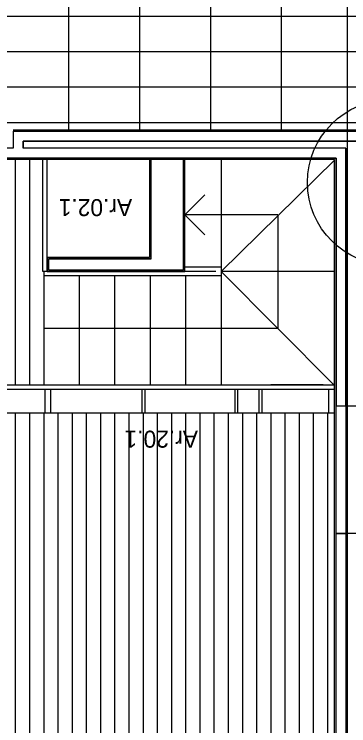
# Model space of a CAD drawing. Extents: x 1248 to 1356, y -443 to -224.
# Drawn here: x 1343.14 to 1345.49, y -244.43 to -239.41 of the extents above; entities that cross this region are included whole.
import ezdxf

# ---------------------------------------------------------------- set-up
doc = ezdxf.new("R2010")
doc.units = 0
for name, color, linetype in [('corte', 7, 'Continuous'), ('estereoctomias', 7, 'Continuous'), ('ind-pormenores', 7, 'Continuous'), ('Level 1', 7, 'Continuous'), ('Level 10', 7, 'Continuous'), ('Level 13', 7, 'Continuous'), ('Level 2', 7, 'Continuous'), ('Level 40', 7, 'Continuous'), ('revestimentos', 7, 'Continuous'), ('vermelhos-cont', 7, 'Continuous')]:
    doc.layers.add(name, color=color, linetype=linetype)

msp = doc.modelspace()

# ---------------------------------------------------------------- linework, layer by layer
at = {"layer": 'corte'}
for p, q in [((1345.884, -240.304), (1343.199, -240.304)), ((1345.474, -240.354), (1345.474, -246.734)), ((1345.404, -240.424), (1345.404, -240.954))]:
    msp.add_line(p, q, dxfattribs=at)
msp.add_lwpolyline([(1345.634, -243.0713), (1345.404, -243.0713), (1345.404, -242.1713), (1345.634, -242.1713)], close=True, dxfattribs=at)
at = {"layer": 'estereoctomias'}
for points in [[(1345.954, -240.884), (1345.954, -240.234), (1343.129, -240.234), (1343.129, -240.354), (1342.299, -240.354), (1342.299, -240.139), (1342.229, -240.139), (1342.229, -240.424), (1345.404, -240.424), (1345.404, -242.1713), (1345.474, -242.1713), (1345.474, -240.354), (1343.199, -240.354), (1343.199, -240.304), (1345.5237, -240.304), (1345.884, -240.304), (1345.884, -240.884)], [(1344.3311, -240.424), (1344.3311, -241.214), (1343.3811, -241.214), (1343.3811, -241.134), (1344.1011, -241.134), (1344.1011, -240.424)], [(1345.404, -245.8713), (1345.404, -243.0713), (1345.474, -243.0713), (1345.474, -245.8713)]]:
    msp.add_lwpolyline(points, close=True, dxfattribs=at)
at = {"layer": 'ind-pormenores'}
msp.add_circle((1345.7869, -240.5951), 0.5842, dxfattribs=at)
at = {"layer": 'Level 1'}
for p, q in [((1343.129, -240.234), (1345.954, -240.234)), ((1343.199, -240.304), (1343.199, -240.354)), ((1345.474, -240.354), (1343.199, -240.354)), ((1345.404, -240.424), (1342.229, -240.424)), ((1344.0989, -240.424), (1344.0989, -241.134)), ((1344.3289, -241.214), (1344.3289, -240.424)), ((1345.404, -246.584), (1345.404, -240.424)), ((1344.0989, -241.134), (1343.3789, -241.134)), ((1343.3789, -241.134), (1343.3789, -241.214)), ((1343.3789, -241.214), (1344.3289, -241.214))]:
    msp.add_line(p, q, dxfattribs=at)
at = {"layer": 'Level 10'}
for p, q in [((1343.5183, -238.624), (1343.5183, -240.224)), ((1344.0183, -238.624), (1344.0183, -240.224)), ((1344.5183, -238.624), (1344.5183, -240.224)), ((1345.0183, -238.624), (1345.0183, -240.224)), ((1347.9933, -239.424), (1315.7633, -239.424)), ((1347.9933, -239.674), (1315.7633, -239.674)), ((1347.9933, -239.924), (1315.7633, -239.924)), ((1347.9933, -240.174), (1343.074, -240.174)), ((1343.144, -240.434), (1343.144, -242.024)), ((1343.244, -240.434), (1343.244, -242.024)), ((1343.144, -242.224), (1343.144, -246.574)), ((1343.244, -242.224), (1343.244, -246.574)), ((1343.344, -242.224), (1343.344, -246.574)), ((1343.444, -242.224), (1343.444, -246.574)), ((1343.544, -242.224), (1343.544, -246.574)), ((1343.644, -242.224), (1343.644, -246.574)), ((1343.744, -242.224), (1343.744, -246.574)), ((1343.844, -242.224), (1343.844, -246.574)), ((1343.944, -242.224), (1343.944, -246.574)), ((1344.044, -242.224), (1344.044, -246.574)), ((1344.144, -242.224), (1344.144, -246.574)), ((1344.244, -242.224), (1344.244, -246.574)), ((1344.344, -242.224), (1344.344, -246.574)), ((1344.444, -242.224), (1344.444, -246.574)), ((1344.544, -242.224), (1344.544, -246.574)), ((1344.644, -242.224), (1344.644, -246.574)), ((1344.744, -242.224), (1344.744, -246.574)), ((1344.844, -242.224), (1344.844, -246.574)), ((1344.944, -242.224), (1344.944, -246.574)), ((1345.044, -242.224), (1345.044, -246.574)), ((1345.144, -242.224), (1345.144, -246.574)), ((1345.244, -242.224), (1345.244, -246.574)), ((1345.344, -242.224), (1345.344, -246.574))]:
    msp.add_line(p, q, dxfattribs=at)
at = {"layer": 'Level 13'}
for p, q in [((1343.3389, -241.224), (1343.3389, -240.434)), ((1343.3689, -241.224), (1343.3689, -240.434)), ((1343.3689, -241.224), (1343.3389, -241.224)), ((1342.912, -242.024), (1345.394, -242.024)), ((1342.912, -242.024), (1345.394, -242.024)), ((1342.912, -242.054), (1345.394, -242.054)), ((1343.3406, -242.024), (1345.394, -242.024)), ((1343.344, -242.024), (1345.3896, -242.024)), ((1343.352, -242.054), (1343.352, -242.224)), ((1343.392, -242.054), (1343.392, -242.224)), ((1344.036, -242.054), (1344.036, -242.224)), ((1344.056, -242.054), (1344.056, -242.224)), ((1344.69, -242.054), (1344.69, -242.224)), ((1344.71, -242.054), (1344.71, -242.224)), ((1344.86, -242.054), (1344.86, -242.224)), ((1344.88, -242.054), (1344.88, -242.224)), ((1345.314, -242.024), (1344.9449, -242.024)), ((1345.314, -242.024), (1344.9449, -242.024)), ((1345.354, -242.224), (1345.354, -242.054)), ((1345.394, -242.224), (1342.912, -242.224))]:
    msp.add_line(p, q, dxfattribs=at)
at = {"layer": 'Level 2'}
for p, q in [((1344.594, -240.434), (1344.594, -241.194)), ((1344.594, -241.224), (1345.394, -240.439)), ((1344.4803, -240.6826), (1344.3389, -240.824)), ((1344.994, -240.824), (1344.3389, -240.824)), ((1344.4803, -240.9654), (1344.3389, -240.824)), ((1344.994, -240.824), (1344.994, -241.624)), ((1344.594, -241.194), (1344.3389, -241.194)), ((1344.594, -241.194), (1344.594, -241.254)), ((1343.344, -241.224), (1343.344, -242.024)), ((1344.594, -241.254), (1343.344, -241.254)), ((1343.594, -241.254), (1343.594, -242.024)), ((1343.844, -241.254), (1343.844, -242.024)), ((1344.094, -241.254), (1344.094, -242.024)), ((1344.5576, -241.224), (1344.3389, -241.224)), ((1344.344, -241.254), (1344.344, -242.024)), ((1345.394, -241.224), (1344.594, -241.224)), ((1344.594, -241.224), (1345.3896, -242.024)), ((1344.594, -241.254), (1344.594, -242.024)), ((1343.344, -241.624), (1344.994, -241.624))]:
    msp.add_line(p, q, dxfattribs=at)
at = {"layer": 'revestimentos'}
for p, q in [((1343.129, -240.224), (1345.964, -240.224)), ((1345.394, -240.434), (1342.239, -240.434)), ((1344.0889, -240.434), (1344.0889, -241.124)), ((1344.3389, -241.224), (1344.3389, -240.434)), ((1345.394, -240.434), (1344.3389, -240.434)), ((1345.394, -246.574), (1345.394, -240.434)), ((1344.0889, -241.124), (1343.3689, -241.124)), ((1343.3689, -241.124), (1343.3689, -241.224)), ((1343.3689, -241.224), (1344.3389, -241.224))]:
    msp.add_line(p, q, dxfattribs=at)
at = {"layer": 'vermelhos-cont'}
msp.add_line((1345.484, -250.7923), (1345.484, -229.6198), dxfattribs=at)

# ---------------------------------------------------------------- texts
at = {"layer": 'Level 40'}
for s, p in [('Ar.02.1', (1343.9674, -240.7128)), ('Ar.20.1', (1344.4312, -242.3462))]:
    msp.add_text(s, height=0.12, rotation=180, dxfattribs=at).set_placement(p)

doc.saveas('drawing.dxf')
